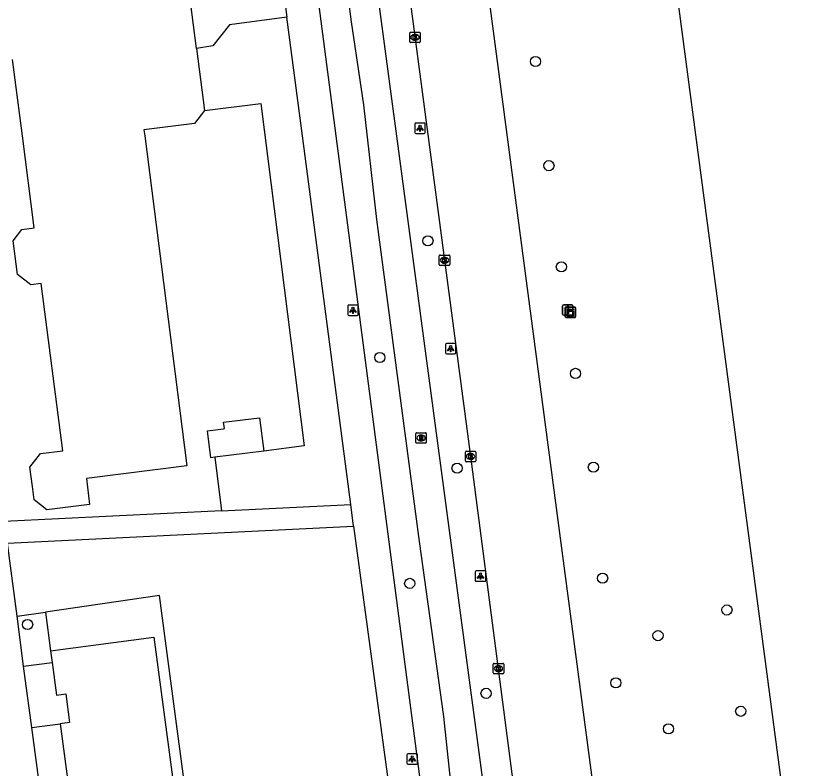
# Model space of a CAD drawing. Extents: x 160557 to 161245, y 385330 to 386505.
# Drawn here: x 161094.8 to 161170.5, y 385939.3 to 386011.5 of the extents above; entities that cross this region are included whole.
import ezdxf

# ---------------------------------------------------------------- set-up
doc = ezdxf.new("R2010")
doc.units = 0
for name, color, linetype in [('IMGEO_Afsluitpaal', 7, 'Continuous'), ('IMGEO_Boom', 7, 'Continuous'), ('IMGEO_Fietspad_gesloten', 7, 'Continuous'), ('IMGEO_Groenvoorziening', 7, 'Continuous'), ('IMGEO_Hek', 7, 'Continuous'), ('IMGEO_Kast', 7, 'Continuous'), ('IMGEO_Kolk', 7, 'Continuous'), ('IMGEO_Lichtpunt', 7, 'Continuous'), ('IMGEO_OVBaan_gesloten', 7, 'Continuous'), ('IMGEO_Pand', 7, 'Continuous'), ('IMGEO_Rijbaan_regionaal_gesloten', 7, 'Continuous'), ('IMGEO_Rioolput', 7, 'Continuous'), ('IMGEO_Voetpad_open', 7, 'Continuous')]:
    doc.layers.add(name, color=color, linetype=linetype)

msp = doc.modelspace()

# ---------------------------------------------------------------- linework, layer by layer
at = {"layer": 'IMGEO_Afsluitpaal'}
for p, q in [((161147.269, 385982.9), (161147.269, 385983.7)), ((161147.269, 385983.7), (161147.269, 385982.9)), ((161147.369, 385983.8), (161148.159, 385983.8)), ((161148.159, 385983.8), (161147.369, 385983.8)), ((161148.259, 385983.7), (161148.259, 385982.9)), ((161148.259, 385982.9), (161148.259, 385983.7)), ((161148.159, 385982.8), (161147.369, 385982.8)), ((161147.369, 385982.8), (161148.159, 385982.8))]:
    msp.add_line(p, q, dxfattribs=at)
msp.add_lwpolyline([(161147.689, 385983.675), (161147.839, 385983.675), (161147.839, 385982.925), (161147.689, 385982.925), (161147.689, 385983.675)], dxfattribs=at)
for centre, start, end in [((161147.369, 385983.7), 90, 180), ((161147.369, 385983.7), 90, 180), ((161148.159, 385983.7), 0, 90), ((161148.159, 385983.7), 360, 90), ((161147.369, 385982.9), 180, 270), ((161147.369, 385982.9), 180, 270), ((161148.159, 385982.9), 270, 0), ((161148.159, 385982.9), 270, 0)]:
    msp.add_arc(centre, 0.1, start, end, dxfattribs=at)
at = {"layer": 'IMGEO_Boom'}
for centre in [(161144.659, 386007.152), (161145.954, 385997.149), (161134.336, 385989.934), (161147.149, 385987.438), (161129.718, 385978.738), (161148.505, 385977.206), (161137.128, 385968.111), (161150.22, 385968.2), (161151.11, 385957.543), (161132.581, 385957.047), (161163.047, 385954.494), (161095.885, 385953.094), (161156.426, 385952.03), (161152.379, 385947.502), (161139.914, 385946.491), (161164.369, 385944.77), (161157.436, 385943.083)]:
    msp.add_circle(centre, 0.489, dxfattribs=at)
at = {"layer": 'IMGEO_Fietspad_gesloten'}
for points in [[(161148.452, 385847.677), (161138.394, 385924.653), (161138.05, 385927.289), (161136.446, 385938.828), (161135.875, 385944.268), (161133.517, 385961.082), (161129.434, 385991.971), (161128.166, 386002.978), (161126.999, 386010.941), (161125.68, 386021.034), (161123.854, 386033.968), (161119.01, 386071.603), (161113.888, 386108.427), (161111.412, 386121.611), (161110.531, 386125.651)], [(161151.452, 385848.709), (161143.69, 385907.496), (161141.35, 385925.019), (161118.602, 386095.351), (161117.244, 386105.163), (161114.201, 386122.678), (161114.101, 386123.435), (161114.09, 386123.518), (161114.029, 386123.972), (161114.019, 386124.048), (161114.009, 386124.124), (161113.973, 386124.396), (161113.936, 386124.668)]]:
    msp.add_lwpolyline(points, dxfattribs=at)
at = {"layer": 'IMGEO_Groenvoorziening'}
for points in [[(161112.867, 386002.434), (161118.286, 386003.12), (161122.447, 385970.246), (161118.578, 385969.756)], [(161113.866, 385969.153), (161114.517, 385964.012)]]:
    msp.add_lwpolyline(points, dxfattribs=at)
at = {"layer": 'IMGEO_Hek'}
msp.add_lwpolyline([(161094.874, 385953.891), (161097.601, 385954.29), (161098.088, 385950.557)], dxfattribs=at)
at = {"layer": 'IMGEO_Kast'}
for p, q in [((161147.51, 385982.655), (161147.51, 385983.496)), ((161147.51, 385983.496), (161147.51, 385982.655)), ((161147.585, 385983.58), (161148.426, 385983.58)), ((161148.426, 385983.58), (161147.585, 385983.58)), ((161148.51, 385983.505), (161148.51, 385982.664)), ((161148.51, 385982.664), (161148.51, 385983.505)), ((161148.435, 385982.58), (161147.594, 385982.58)), ((161147.594, 385982.58), (161148.435, 385982.58))]:
    msp.add_line(p, q, dxfattribs=at)
for points in [[(161147.705, 385983.37), (161148.305, 385983.37), (161148.305, 385983.285), (161147.705, 385983.285), (161147.705, 385983.37)], [(161147.705, 385983.195), (161148.305, 385983.195), (161148.305, 385982.706), (161147.705, 385982.706), (161147.705, 385983.195)]]:
    msp.add_lwpolyline(points, dxfattribs=at)
msp.add_circle((161147.789, 385983.044), 0.0377, dxfattribs=at)
for centre, start, end in [((161147.588, 385983.502), 92.4484, 184.28452), ((161147.588, 385983.502), 92.4484, 184.28452), ((161148.432, 385983.502), 2.4484, 94.28452), ((161148.432, 385983.502), 2.4484, 94.28452), ((161147.588, 385982.658), 182.4484, 274.28452), ((161147.588, 385982.658), 182.4484, 274.28452), ((161148.432, 385982.658), 272.4484, 4.28452), ((161148.432, 385982.658), 272.4484, 4.28452)]:
    msp.add_arc(centre, 0.0779, start, end, dxfattribs=at)
at = {"layer": 'IMGEO_Kolk'}
for p, q in [((161132.591, 386009.038), (161132.591, 386009.89)), ((161132.666, 386009.964), (161133.518, 386009.964)), ((161133.079, 386009.744), (161133.104, 386009.744)), ((161133.592, 386009.89), (161133.592, 386009.038)), ((161133.518, 386008.964), (161132.666, 386008.964)), ((161133.102, 386009.184), (161133.077, 386009.184)), ((161135.423, 385987.646), (161135.423, 385988.498)), ((161135.498, 385988.572), (161136.35, 385988.572)), ((161135.911, 385988.352), (161135.936, 385988.352)), ((161136.424, 385988.498), (161136.424, 385987.646)), ((161136.35, 385987.572), (161135.498, 385987.572)), ((161135.934, 385987.792), (161135.909, 385987.792)), ((161137.931, 385968.805), (161137.931, 385969.657)), ((161138.006, 385969.731), (161138.858, 385969.731)), ((161138.419, 385969.511), (161138.444, 385969.511)), ((161138.932, 385969.657), (161138.932, 385968.805)), ((161138.858, 385968.731), (161138.006, 385968.731)), ((161138.442, 385968.951), (161138.417, 385968.951)), ((161140.605, 385948.445), (161140.605, 385949.297)), ((161140.68, 385949.371), (161141.532, 385949.371)), ((161141.093, 385949.151), (161141.118, 385949.151)), ((161141.606, 385949.297), (161141.606, 385948.445)), ((161141.532, 385948.371), (161140.68, 385948.371)), ((161141.116, 385948.591), (161141.091, 385948.591))]:
    msp.add_line(p, q, dxfattribs=at)
for points in [[(161132.591, 386009.038), (161132.591, 386009.89)], [(161132.666, 386009.964), (161133.518, 386009.964)], [(161132.912, 386009.664), (161133.035, 386009.664), (161133.035, 386009.513), (161133.165, 386009.664), (161133.329, 386009.664), (161133.183, 386009.513), (161133.336, 386009.264), (161133.184, 386009.264), (161133.099, 386009.428), (161133.035, 386009.361), (161133.035, 386009.264), (161132.912, 386009.264), (161132.912, 386009.664)], [(161133.592, 386009.89), (161133.592, 386009.038)], [(161133.518, 386008.964), (161132.666, 386008.964)], [(161135.423, 385987.646), (161135.423, 385988.498)], [(161135.498, 385988.572), (161136.35, 385988.572)], [(161135.744, 385988.272), (161135.867, 385988.272), (161135.867, 385988.121), (161135.997, 385988.272), (161136.161, 385988.272), (161136.015, 385988.121), (161136.168, 385987.872), (161136.016, 385987.872), (161135.931, 385988.036), (161135.867, 385987.969), (161135.867, 385987.872), (161135.744, 385987.872), (161135.744, 385988.272)], [(161136.424, 385988.498), (161136.424, 385987.646)], [(161136.35, 385987.572), (161135.498, 385987.572)], [(161137.931, 385968.805), (161137.931, 385969.657)], [(161138.006, 385969.731), (161138.858, 385969.731)], [(161138.252, 385969.431), (161138.375, 385969.431), (161138.375, 385969.28), (161138.505, 385969.431), (161138.669, 385969.431), (161138.523, 385969.28), (161138.676, 385969.031), (161138.524, 385969.031), (161138.439, 385969.195), (161138.375, 385969.128), (161138.375, 385969.031), (161138.252, 385969.031), (161138.252, 385969.431)], [(161138.932, 385969.657), (161138.932, 385968.805)], [(161138.858, 385968.731), (161138.006, 385968.731)], [(161140.605, 385948.445), (161140.605, 385949.297)], [(161140.68, 385949.371), (161141.532, 385949.371)], [(161140.926, 385949.071), (161141.049, 385949.071), (161141.049, 385948.92), (161141.179, 385949.071), (161141.343, 385949.071), (161141.197, 385948.92), (161141.35, 385948.671), (161141.198, 385948.671), (161141.113, 385948.835), (161141.049, 385948.768), (161141.049, 385948.671), (161140.926, 385948.671), (161140.926, 385949.071)], [(161141.606, 385949.297), (161141.606, 385948.445)], [(161141.532, 385948.371), (161140.68, 385948.371)]]:
    msp.add_lwpolyline(points, dxfattribs=at)
for centre, start, end in [((161132.668, 386009.888), 91.55205, 178.44795), ((161132.668, 386009.888), 91.55205, 178.44795), ((161133.516, 386009.888), 1.55205, 88.44795), ((161133.516, 386009.888), 1.55205, 88.44795), ((161132.668, 386009.04), 181.55205, 268.44795), ((161132.668, 386009.04), 181.55205, 268.44795), ((161133.516, 386009.04), 271.55205, 358.44795), ((161133.516, 386009.04), 271.55205, 358.44795), ((161135.5, 385988.496), 91.55205, 178.44795), ((161135.5, 385988.496), 91.55205, 178.44795), ((161136.348, 385988.496), 1.55205, 88.44795), ((161136.348, 385988.496), 1.55205, 88.44795), ((161135.5, 385987.648), 181.55205, 268.44795), ((161135.5, 385987.648), 181.55205, 268.44795), ((161136.348, 385987.648), 271.55205, 358.44795), ((161136.348, 385987.648), 271.55205, 358.44795), ((161138.008, 385969.655), 91.55205, 178.44795), ((161138.008, 385969.655), 91.55205, 178.44795), ((161138.856, 385969.655), 1.55205, 88.44795), ((161138.856, 385969.655), 1.55205, 88.44795), ((161138.008, 385968.807), 181.55205, 268.44795), ((161138.008, 385968.807), 181.55205, 268.44795), ((161138.856, 385968.807), 271.55205, 358.44795), ((161138.856, 385968.807), 271.55205, 358.44795), ((161140.682, 385949.295), 91.55205, 178.44795), ((161140.682, 385949.295), 91.55205, 178.44795), ((161141.53, 385949.295), 1.55205, 88.44795), ((161141.53, 385949.295), 1.55205, 88.44795), ((161140.682, 385948.447), 181.55205, 268.44795), ((161140.682, 385948.447), 181.55205, 268.44795), ((161141.53, 385948.447), 271.55205, 358.44795), ((161141.53, 385948.447), 271.55205, 358.44795)]:
    msp.add_arc(centre, 0.0765, start, end, dxfattribs=at)
for centre, major_axis, ratio, start_param, end_param in [((161133.078, 386009.464), (-0.387, 0.002), 0.722429, 4.712389, 7.853982), ((161133.103, 386009.464), (-0.39, 0.002), 0.717154, 1.570796, 4.712389), ((161135.91, 385988.072), (-0.387, 0.002), 0.722429, 4.712389, 7.853982), ((161135.935, 385988.072), (-0.39, 0.002), 0.717154, 1.570796, 4.712389), ((161138.418, 385969.231), (-0.387, 0.002), 0.722429, 4.712389, 7.853982), ((161138.443, 385969.231), (-0.39, 0.002), 0.717154, 1.570796, 4.712389), ((161141.092, 385948.871), (-0.387, 0.002), 0.722429, 4.712389, 7.853982), ((161141.117, 385948.871), (-0.39, 0.002), 0.717154, 1.570796, 4.712389)]:
    msp.add_ellipse(centre, major_axis=major_axis, ratio=ratio, start_param=start_param, end_param=end_param, dxfattribs=at)
at = {"layer": 'IMGEO_Lichtpunt'}
for p, q in [((161133.073, 386001.147), (161133.073, 386000.34)), ((161133.073, 386001.147), (161133.073, 386000.34)), ((161133.975, 386001.242), (161133.167, 386001.242)), ((161133.975, 386001.242), (161133.167, 386001.242)), ((161134.069, 386000.34), (161134.069, 386001.147)), ((161134.069, 386000.34), (161134.069, 386001.147)), ((161133.167, 386000.246), (161133.975, 386000.246)), ((161133.167, 386000.246), (161133.975, 386000.246)), ((161126.633, 385983.674), (161126.633, 385982.867)), ((161126.633, 385983.674), (161126.633, 385982.867)), ((161127.535, 385983.769), (161126.727, 385983.769)), ((161127.535, 385983.769), (161126.727, 385983.769)), ((161127.629, 385982.867), (161127.629, 385983.674)), ((161127.629, 385982.867), (161127.629, 385983.674)), ((161126.727, 385982.773), (161127.535, 385982.773)), ((161126.727, 385982.773), (161127.535, 385982.773)), ((161136.016, 385979.986), (161136.016, 385979.179)), ((161136.016, 385979.986), (161136.016, 385979.179)), ((161136.918, 385980.081), (161136.11, 385980.081)), ((161136.918, 385980.081), (161136.11, 385980.081)), ((161137.012, 385979.179), (161137.012, 385979.986)), ((161137.012, 385979.179), (161137.012, 385979.986)), ((161136.11, 385979.085), (161136.918, 385979.085)), ((161136.11, 385979.085), (161136.918, 385979.085)), ((161138.883, 385958.149), (161138.883, 385957.342)), ((161138.883, 385958.149), (161138.883, 385957.342)), ((161139.785, 385958.244), (161138.977, 385958.244)), ((161139.785, 385958.244), (161138.977, 385958.244)), ((161139.879, 385957.342), (161139.879, 385958.149)), ((161139.879, 385957.342), (161139.879, 385958.149)), ((161138.977, 385957.248), (161139.785, 385957.248)), ((161138.977, 385957.248), (161139.785, 385957.248)), ((161132.321, 385940.599), (161132.321, 385939.792)), ((161132.321, 385940.599), (161132.321, 385939.792)), ((161133.223, 385940.694), (161132.415, 385940.694)), ((161133.223, 385940.694), (161132.415, 385940.694)), ((161133.317, 385939.792), (161133.317, 385940.599)), ((161133.317, 385939.792), (161133.317, 385940.599)), ((161132.415, 385939.698), (161133.223, 385939.698)), ((161132.415, 385939.698), (161133.223, 385939.698))]:
    msp.add_line(p, q, dxfattribs=at)
for points in [[(161133.447, 386000.811), (161133.486, 386000.783), (161133.298, 386000.521), (161133.26, 386000.548), (161133.447, 386000.811)], [(161133.549, 386000.763), (161133.596, 386000.763), (161133.596, 386000.441), (161133.549, 386000.441), (161133.549, 386000.763)], [(161133.659, 386000.783), (161133.697, 386000.81), (161133.884, 386000.548), (161133.845, 386000.52), (161133.659, 386000.783)], [(161127.007, 385983.338), (161127.046, 385983.31), (161126.858, 385983.048), (161126.82, 385983.075), (161127.007, 385983.338)], [(161127.109, 385983.29), (161127.156, 385983.29), (161127.156, 385982.968), (161127.109, 385982.968), (161127.109, 385983.29)], [(161127.219, 385983.31), (161127.257, 385983.337), (161127.444, 385983.075), (161127.405, 385983.047), (161127.219, 385983.31)], [(161136.39, 385979.65), (161136.429, 385979.622), (161136.241, 385979.36), (161136.203, 385979.387), (161136.39, 385979.65)], [(161136.492, 385979.602), (161136.539, 385979.602), (161136.539, 385979.28), (161136.492, 385979.28), (161136.492, 385979.602)], [(161136.602, 385979.622), (161136.64, 385979.649), (161136.827, 385979.387), (161136.788, 385979.359), (161136.602, 385979.622)], [(161139.257, 385957.813), (161139.296, 385957.785), (161139.108, 385957.523), (161139.07, 385957.55), (161139.257, 385957.813)], [(161139.359, 385957.765), (161139.406, 385957.765), (161139.406, 385957.443), (161139.359, 385957.443), (161139.359, 385957.765)], [(161139.469, 385957.785), (161139.507, 385957.812), (161139.694, 385957.55), (161139.655, 385957.522), (161139.469, 385957.785)], [(161132.695, 385940.263), (161132.734, 385940.235), (161132.546, 385939.973), (161132.508, 385940), (161132.695, 385940.263)], [(161132.797, 385940.215), (161132.844, 385940.215), (161132.844, 385939.893), (161132.797, 385939.893), (161132.797, 385940.215)], [(161132.907, 385940.235), (161132.945, 385940.262), (161133.132, 385940), (161133.093, 385939.972), (161132.907, 385940.235)]]:
    msp.add_lwpolyline(points, dxfattribs=at)
for centre in [(161133.572, 386000.945), (161127.132, 385983.472), (161136.515, 385979.784), (161139.382, 385957.947), (161132.82, 385940.397)]:
    msp.add_circle(centre, 0.0994, dxfattribs=at)
for centre, start, end in [((161133.167, 386001.147), 90, 180), ((161133.167, 386001.147), 90, 180), ((161133.975, 386001.147), 0, 90), ((161133.975, 386001.147), 0, 90), ((161133.167, 386000.34), 180, 270), ((161133.167, 386000.34), 180, 270), ((161133.975, 386000.34), 270, 0), ((161133.975, 386000.34), 270, 360), ((161126.727, 385983.674), 90, 180), ((161126.727, 385983.674), 90, 180), ((161127.535, 385983.674), 0, 90), ((161127.535, 385983.674), 0, 90), ((161126.727, 385982.867), 180, 270), ((161126.727, 385982.867), 180, 270), ((161127.535, 385982.867), 270, 0), ((161127.535, 385982.867), 270, 360), ((161136.11, 385979.986), 90, 180), ((161136.11, 385979.986), 90, 180), ((161136.918, 385979.986), 0, 90), ((161136.918, 385979.986), 0, 90), ((161136.11, 385979.179), 180, 270), ((161136.11, 385979.179), 180, 270), ((161136.918, 385979.179), 270, 0), ((161136.918, 385979.179), 270, 360), ((161138.977, 385958.149), 90, 180), ((161138.977, 385958.149), 90, 180), ((161139.785, 385958.149), 0, 90), ((161139.785, 385958.149), 0, 90), ((161138.977, 385957.342), 180, 270), ((161138.977, 385957.342), 180, 270), ((161139.785, 385957.342), 270, 0), ((161139.785, 385957.342), 270, 360), ((161132.415, 385940.599), 90, 180), ((161132.415, 385940.599), 90, 180), ((161133.223, 385940.599), 0, 90), ((161133.223, 385940.599), 0, 90), ((161132.415, 385939.792), 180, 270), ((161132.415, 385939.792), 180, 270), ((161133.223, 385939.792), 270, 0), ((161133.223, 385939.792), 270, 360)]:
    msp.add_arc(centre, 0.0946, start, end, dxfattribs=at)
at = {"layer": 'IMGEO_OVBaan_gesloten'}
msp.add_lwpolyline([(161141.548, 386139.783), (161145.073, 386113.098), (161149.257, 386081.304), (161156.366, 386027.725), (161169.507, 385928.499), (161170.47, 385921.206)], dxfattribs=at)
at = {"layer": 'IMGEO_Pand'}
for points in [[(161112.101, 386008.409), (161110.95, 386017.396), (161115.282, 386017.951), (161113.282, 386033.562)], [(161112.101, 386008.409), (161112.867, 386002.434)], [(161112.867, 386002.434), (161111.918, 386001.207), (161107.058, 386000.585), (161107.133, 386000), (161111.188, 385968.338), (161101.531, 385967.101), (161101.847, 385964.636), (161097.741, 385964.11), (161096.509, 385965.062), (161096.343, 385966.362), (161096.108, 385968.194), (161097.125, 385969.51), (161099.255, 385969.783), (161097.2, 385985.83), (161096.188, 385985.701), (161094.905, 385986.693), (161094.488, 385989.948), (161095.324, 385991.029), (161096.513, 385991.181), (161095.384, 386000), (161094.442, 386007.356)], [(161113.866, 385969.153), (161113.497, 385969.106), (161113.165, 385971.693), (161114.702, 385971.889), (161114.792, 385971.901), (161114.714, 385972.513), (161118.168, 385972.955), (161118.578, 385969.756)], [(161118.578, 385969.756), (161113.866, 385969.153)], [(161098.088, 385950.557), (161108.009, 385951.88), (161122.665, 385842.019)], [(161098.088, 385950.557), (161098.235, 385949.46)], [(161098.235, 385949.46), (161098.654, 385946.321), (161099.545, 385946.44), (161099.91, 385943.699), (161099.019, 385943.58)], [(161099.019, 385943.58), (161099.853, 385937.33)]]:
    msp.add_lwpolyline(points, dxfattribs=at)
at = {"layer": 'IMGEO_Rijbaan_regionaal_gesloten'}
for points in [[(161117.704, 386125.534), (161117.793, 386125.135), (161118.324, 386120.92), (161138.432, 385969.231), (161143.986, 385926.464), (161144.136, 385925.363), (161149.384, 385886.841), (161152.178, 385865.454), (161154.606, 385846.156), (161154.812, 385843.88)], [(161156.285, 385891.733), (161151.71, 385926.299), (161134.065, 386059.712), (161133.148, 386066.22)]]:
    msp.add_lwpolyline(points, dxfattribs=at)
at = {"layer": 'IMGEO_Rioolput'}
for p, q in [((161133.174, 385970.586), (161133.174, 385971.438)), ((161133.249, 385971.512), (161134.101, 385971.512)), ((161133.662, 385971.292), (161133.687, 385971.292)), ((161134.175, 385971.438), (161134.175, 385970.586)), ((161134.101, 385970.512), (161133.249, 385970.512)), ((161133.685, 385970.732), (161133.66, 385970.732))]:
    msp.add_line(p, q, dxfattribs=at)
for points in [[(161133.174, 385970.586), (161133.174, 385971.438)], [(161133.249, 385971.512), (161134.101, 385971.512)], [(161133.763, 385971.21), (161133.511, 385971.212), (161133.511, 385970.812)], [(161133.511, 385970.812), (161133.635, 385970.812), (161133.635, 385970.974), (161133.646, 385970.974)], [(161133.689, 385971.131), (161133.635, 385971.131), (161133.635, 385971.05)], [(161133.635, 385971.05), (161133.687, 385971.05)], [(161133.693, 385970.945), (161133.764, 385970.812), (161133.904, 385970.812), (161133.839, 385970.938)], [(161134.175, 385971.438), (161134.175, 385970.586)], [(161134.101, 385970.512), (161133.249, 385970.512)]]:
    msp.add_lwpolyline(points, dxfattribs=at)
for centre, radius, start, end in [((161133.251, 385971.436), 0.0765, 91.55205, 178.44795), ((161133.251, 385971.436), 0.0765, 91.55205, 178.44795), ((161133.645, 385970.921), 0.0533, 26.02933, 88.69889), ((161133.671, 385971.239), 0.19, 274.7715, 282.96867), ((161133.695, 385971.035), 0.0964, 77.00612, 93.18647), ((161133.709, 385971.092), 0.0378, 276.66336, 79.67722), ((161133.762, 385971.1), 0.109, 350.36119, 89.41601), ((161133.76, 385971.1), 0.112, 277.58423, 350.98172), ((161133.744, 385970.885), 0.108, 29.51342, 73.79051), ((161134.099, 385971.436), 0.0765, 1.55205, 88.44795), ((161134.099, 385971.436), 0.0765, 1.55205, 88.44795), ((161133.251, 385970.588), 0.0765, 181.55205, 268.44795), ((161133.251, 385970.588), 0.0765, 181.55205, 268.44795), ((161134.099, 385970.588), 0.0765, 271.55205, 358.44795), ((161134.099, 385970.588), 0.0765, 271.55205, 358.44795)]:
    msp.add_arc(centre, radius, start, end, dxfattribs=at)
for centre, major_axis, ratio, start_param, end_param in [((161133.661, 385971.012), (-0.387, 0.002), 0.722429, 4.712389, 7.853982), ((161133.686, 385971.012), (-0.39, 0.002), 0.717154, 1.570796, 4.712389)]:
    msp.add_ellipse(centre, major_axis=major_axis, ratio=ratio, start_param=start_param, end_param=end_param, dxfattribs=at)
at = {"layer": 'IMGEO_Voetpad_open'}
for points in [[(161108.702, 386125.203), (161108.723, 386125.09), (161109.048, 386123.143), (161109.072, 386122.96), (161109.413, 386120.419), (161112.454, 386099.623), (161125.479, 386000), (161135.368, 385924.28)], [(161119.876, 386018.552), (161120.772, 386011.404)], [(161120.772, 386011.404), (161115.28, 386010.684), (161113.68, 386008.637), (161112.101, 386008.409)], [(161126.921, 385964.614), (161122.294, 386000), (161120.772, 386011.404)], [(161114.517, 385964.012), (161093.633, 385962.998)], [(161114.517, 385964.012), (161126.921, 385964.614)], [(161127.194, 385962.541), (161126.921, 385964.614)], [(161093.966, 385960.914), (161127.194, 385962.541)], [(161127.194, 385962.541), (161130.428, 385938.734), (161132.353, 385923.907)], [(161094.874, 385953.891), (161093.966, 385960.914)], [(161122.665, 385842.019), (161123.708, 385842.158), (161122.752, 385849.325), (161121.251, 385860.582), (161118.463, 385881.489), (161115.749, 385901.843), (161112.775, 385924.141), (161109.928, 385945.494), (161108.541, 385955.891), (161097.601, 385954.29)], [(161094.874, 385953.891), (161097.601, 385954.29)], [(161097.601, 385954.29), (161098.088, 385950.557)], [(161095.494, 385949.098), (161094.874, 385953.891)], [(161095.494, 385949.098), (161098.235, 385949.46)], [(161096.292, 385943.217), (161095.494, 385949.098)], [(161096.292, 385943.217), (161099.019, 385943.58)], [(161097.126, 385936.966), (161096.292, 385943.217)]]:
    msp.add_lwpolyline(points, dxfattribs=at)

doc.saveas('drawing.dxf')
